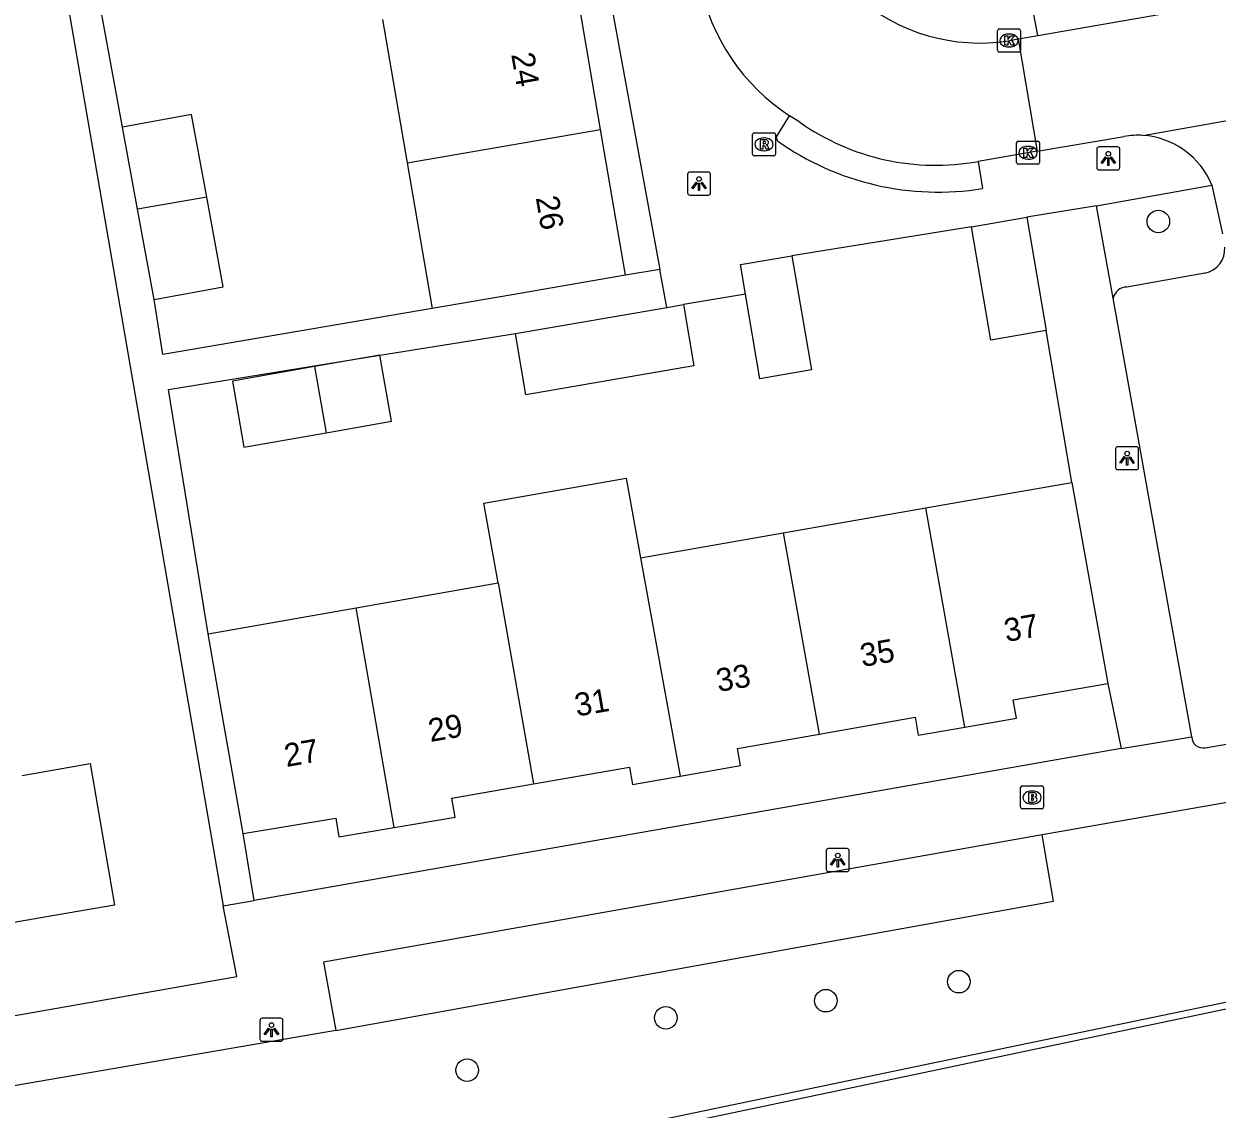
# Model space of a CAD drawing. Extents: x 162880 to 165536, y 384011 to 385179.
# Drawn here: x 164557.5 to 164609.3, y 384298.9 to 384346 of the extents above; entities that cross this region are included whole.
import ezdxf

# ---------------------------------------------------------------- set-up
doc = ezdxf.new("R2010")
doc.units = 0
for name, color, linetype in [('IMGEO_Boom', 7, 'Continuous'), ('IMGEO_Brandkraan', 7, 'Continuous'), ('IMGEO_Geluidsscherm', 7, 'Continuous'), ('IMGEO_Groenvoorziening', 7, 'Continuous'), ('IMGEO_Hek', 7, 'Continuous'), ('IMGEO_Kolk', 7, 'Continuous'), ('IMGEO_Lichtpunt', 7, 'Continuous'), ('IMGEO_Pand', 7, 'Continuous'), ('IMGEO_Pand_nummerreeks', 7, 'Continuous'), ('IMGEO_Parkeervlak_open', 7, 'Continuous'), ('IMGEO_Rijbaan_lokaal_open', 7, 'Continuous'), ('IMGEO_Rioolput', 7, 'Continuous'), ('IMGEO_Spoorbaan_halfverhard', 7, 'Continuous'), ('IMGEO_Voetpad_open', 7, 'Continuous')]:
    doc.layers.add(name, color=color, linetype=linetype)

msp = doc.modelspace()

# ---------------------------------------------------------------- linework, layer by layer
at = {"layer": 'IMGEO_Boom'}
for centre in [(164606.765, 384337.469), (164598.098, 384304.463), (164592.324, 384303.638), (164585.376, 384302.892), (164576.746, 384300.624)]:
    msp.add_circle(centre, 0.489, dxfattribs=at)
at = {"layer": 'IMGEO_Brandkraan'}
for p, q in [((164600.852, 384312.961), (164601.704, 384312.961)), ((164600.777, 384312.035), (164600.777, 384312.887)), ((164601.265, 384312.741), (164601.29, 384312.741)), ((164601.778, 384312.887), (164601.778, 384312.035)), ((164601.704, 384311.961), (164600.852, 384311.961)), ((164601.288, 384312.181), (164601.263, 384312.181))]:
    msp.add_line(p, q, dxfattribs=at)
for points in [[(164600.852, 384312.961), (164601.704, 384312.961)], [(164600.777, 384312.035), (164600.777, 384312.887)], [(164601.125, 384312.661), (164601.125, 384312.261), (164601.338, 384312.261)], [(164601.356, 384312.661), (164601.125, 384312.661)], [(164601.304, 384312.58), (164601.25, 384312.58), (164601.25, 384312.504)], [(164601.25, 384312.504), (164601.303, 384312.504)], [(164601.778, 384312.887), (164601.778, 384312.035)], [(164601.704, 384311.961), (164600.852, 384311.961)], [(164601.312, 384312.428), (164601.25, 384312.428), (164601.25, 384312.347)], [(164601.25, 384312.347), (164601.312, 384312.347)]]:
    msp.add_lwpolyline(points, dxfattribs=at)
for centre, radius, start, end in [((164600.854, 384312.885), 0.0765, 91.552, 178.448), ((164600.854, 384312.885), 0.0765, 91.552, 178.448), ((164601.702, 384312.885), 0.0765, 1.552, 88.448), ((164601.702, 384312.885), 0.0765, 1.552, 88.448), ((164601.305, 384312.542), 0.0379, 267.8285, 90.9355), ((164601.36, 384312.516), 0.145, 59.4692, 91.5367), ((164601.385, 384312.563), 0.0922, 285.5137, 58.1501), ((164601.39, 384312.371), 0.105, 301.3115, 78.989), ((164600.854, 384312.037), 0.0765, 181.552, 268.448), ((164600.854, 384312.037), 0.0765, 181.552, 268.448), ((164601.313, 384312.387), 0.0404, 269.8759, 90.5077), ((164601.344, 384312.512), 0.251, 268.6676, 293.5347), ((164601.702, 384312.037), 0.0765, 271.552, 358.448), ((164601.702, 384312.037), 0.0765, 271.552, 358.448)]:
    msp.add_arc(centre, radius, start, end, dxfattribs=at)
for centre, major_axis, ratio, start_param, end_param in [((164601.264, 384312.461), (-0.387, 0.002), 0.722429, 4.712389, 7.853982), ((164601.289, 384312.461), (-0.39, 0.002), 0.717154, 1.570796, 4.712389)]:
    msp.add_ellipse(centre, major_axis=major_axis, ratio=ratio, start_param=start_param, end_param=end_param, dxfattribs=at)
at = {"layer": 'IMGEO_Geluidsscherm'}
msp.add_lwpolyline([(164676.85, 384317.503), (164663.933, 384314.802), (164648.266, 384311.595), (164636.969, 384309.223), (164597.183, 384300.976), (164565.574, 384294.368), (164548.747, 384290.97), (164534.634, 384287.879), (164524.441, 384285.774), (164509.439, 384282.631), (164506.722, 384282.083), (164492.433, 384279.293), (164482.587, 384277.14), (164470.079, 384274.477), (164466.147, 384273.624), (164450.636, 384270.401), (164434.466, 384267.046), (164426.586, 384265.503), (164423.587, 384264.967), (164410.248, 384262.029), (164381.356, 384255.946), (164378.846, 384255.471), (164286.152, 384236.059)], dxfattribs=at)
at = {"layer": 'IMGEO_Groenvoorziening'}
msp.add_lwpolyline([(164571.047, 384302.351), (164602.215, 384307.958), (164601.721, 384310.835)], dxfattribs=at)
at = {"layer": 'IMGEO_Hek'}
msp.add_lwpolyline([(164676.845, 384317.39), (164570.841, 384295.099), (164487.306, 384277.828), (164444.165, 384268.675)], dxfattribs=at)
at = {"layer": 'IMGEO_Kolk'}
for p, q in [((164599.779, 384344.9), (164599.779, 384345.752)), ((164599.854, 384345.826), (164600.706, 384345.826)), ((164600.267, 384345.606), (164600.292, 384345.606)), ((164600.78, 384345.752), (164600.78, 384344.9)), ((164600.706, 384344.826), (164599.854, 384344.826)), ((164600.29, 384345.046), (164600.265, 384345.046)), ((164600.678, 384340.951), (164601.53, 384340.951)), ((164600.603, 384340.025), (164600.603, 384340.877)), ((164601.091, 384340.731), (164601.116, 384340.731)), ((164601.604, 384340.877), (164601.604, 384340.025)), ((164601.53, 384339.951), (164600.678, 384339.951)), ((164601.114, 384340.171), (164601.089, 384340.171))]:
    msp.add_line(p, q, dxfattribs=at)
for points in [[(164599.779, 384344.9), (164599.779, 384345.752)], [(164599.854, 384345.826), (164600.706, 384345.826)], [(164600.78, 384345.752), (164600.78, 384344.9)], [(164600.1, 384345.526), (164600.223, 384345.526), (164600.223, 384345.375), (164600.353, 384345.526), (164600.517, 384345.526), (164600.371, 384345.375), (164600.524, 384345.126), (164600.372, 384345.126), (164600.287, 384345.29), (164600.223, 384345.223), (164600.223, 384345.126), (164600.1, 384345.126), (164600.1, 384345.526)], [(164600.706, 384344.826), (164599.854, 384344.826)], [(164600.678, 384340.951), (164601.53, 384340.951)], [(164600.603, 384340.025), (164600.603, 384340.877)], [(164600.924, 384340.651), (164601.047, 384340.651), (164601.047, 384340.5), (164601.177, 384340.651), (164601.341, 384340.651), (164601.195, 384340.5), (164601.348, 384340.251), (164601.196, 384340.251), (164601.111, 384340.415), (164601.047, 384340.348), (164601.047, 384340.251), (164600.924, 384340.251), (164600.924, 384340.651)], [(164601.604, 384340.877), (164601.604, 384340.025)], [(164601.53, 384339.951), (164600.678, 384339.951)]]:
    msp.add_lwpolyline(points, dxfattribs=at)
for centre, start, end in [((164599.856, 384345.75), 91.552, 178.448), ((164599.856, 384345.75), 91.552, 178.448), ((164600.704, 384345.75), 1.552, 88.448), ((164600.704, 384345.75), 1.552, 88.448), ((164599.856, 384344.902), 181.552, 268.448), ((164599.856, 384344.902), 181.552, 268.448), ((164600.704, 384344.902), 271.552, 358.448), ((164600.704, 384344.902), 271.552, 358.448), ((164600.68, 384340.875), 91.552, 178.448), ((164600.68, 384340.875), 91.552, 178.448), ((164601.528, 384340.875), 1.552, 88.448), ((164601.528, 384340.875), 1.552, 88.448), ((164600.68, 384340.027), 181.552, 268.448), ((164600.68, 384340.027), 181.552, 268.448), ((164601.528, 384340.027), 271.552, 358.448), ((164601.528, 384340.027), 271.552, 358.448)]:
    msp.add_arc(centre, 0.0765, start, end, dxfattribs=at)
for centre, major_axis, ratio, start_param, end_param in [((164600.266, 384345.326), (-0.387, 0.002), 0.722429, 4.712389, 7.853982), ((164600.291, 384345.326), (-0.39, 0.002), 0.717154, 1.570796, 4.712389), ((164601.09, 384340.451), (-0.387, 0.002), 0.722429, 4.712389, 7.853982), ((164601.115, 384340.451), (-0.39, 0.002), 0.717154, 1.570796, 4.712389)]:
    msp.add_ellipse(centre, major_axis=major_axis, ratio=ratio, start_param=start_param, end_param=end_param, dxfattribs=at)
at = {"layer": 'IMGEO_Lichtpunt'}
for p, q in [((164604.093, 384340.61), (164604.093, 384339.803)), ((164604.093, 384340.61), (164604.093, 384339.803)), ((164604.995, 384340.705), (164604.187, 384340.705)), ((164604.995, 384340.705), (164604.187, 384340.705)), ((164605.089, 384339.803), (164605.089, 384340.61)), ((164605.089, 384339.803), (164605.089, 384340.61)), ((164586.32, 384339.515), (164586.32, 384338.708)), ((164586.32, 384339.515), (164586.32, 384338.708)), ((164587.222, 384339.61), (164586.414, 384339.61)), ((164587.222, 384339.61), (164586.414, 384339.61)), ((164587.316, 384338.708), (164587.316, 384339.515)), ((164587.316, 384338.708), (164587.316, 384339.515)), ((164604.187, 384339.709), (164604.995, 384339.709)), ((164604.187, 384339.709), (164604.995, 384339.709)), ((164586.414, 384338.614), (164587.222, 384338.614)), ((164586.414, 384338.614), (164587.222, 384338.614)), ((164604.91, 384327.594), (164604.91, 384326.787)), ((164604.91, 384327.594), (164604.91, 384326.787)), ((164605.812, 384327.689), (164605.004, 384327.689)), ((164605.812, 384327.689), (164605.004, 384327.689)), ((164605.906, 384326.787), (164605.906, 384327.594)), ((164605.906, 384326.787), (164605.906, 384327.594)), ((164605.004, 384326.693), (164605.812, 384326.693)), ((164605.004, 384326.693), (164605.812, 384326.693)), ((164592.344, 384310.146), (164592.344, 384309.339)), ((164592.344, 384310.146), (164592.344, 384309.339)), ((164593.246, 384310.241), (164592.438, 384310.241)), ((164593.246, 384310.241), (164592.438, 384310.241)), ((164593.34, 384309.339), (164593.34, 384310.146)), ((164593.34, 384309.339), (164593.34, 384310.146)), ((164592.438, 384309.245), (164593.246, 384309.245)), ((164592.438, 384309.245), (164593.246, 384309.245)), ((164567.748, 384302.78), (164567.748, 384301.973)), ((164567.748, 384302.78), (164567.748, 384301.973)), ((164568.65, 384302.875), (164567.842, 384302.875)), ((164568.65, 384302.875), (164567.842, 384302.875)), ((164568.744, 384301.973), (164568.744, 384302.78)), ((164568.744, 384301.973), (164568.744, 384302.78)), ((164567.842, 384301.879), (164568.65, 384301.879)), ((164567.842, 384301.879), (164568.65, 384301.879))]:
    msp.add_line(p, q, dxfattribs=at)
for points in [[(164604.467, 384340.274), (164604.506, 384340.246), (164604.318, 384339.984), (164604.28, 384340.011), (164604.467, 384340.274)], [(164604.569, 384340.226), (164604.616, 384340.226), (164604.616, 384339.904), (164604.569, 384339.904), (164604.569, 384340.226)], [(164604.679, 384340.246), (164604.717, 384340.273), (164604.904, 384340.011), (164604.865, 384339.983), (164604.679, 384340.246)], [(164586.694, 384339.179), (164586.733, 384339.151), (164586.545, 384338.889), (164586.507, 384338.916), (164586.694, 384339.179)], [(164586.796, 384339.131), (164586.843, 384339.131), (164586.843, 384338.809), (164586.796, 384338.809), (164586.796, 384339.131)], [(164586.906, 384339.151), (164586.944, 384339.178), (164587.131, 384338.916), (164587.092, 384338.888), (164586.906, 384339.151)], [(164605.284, 384327.258), (164605.323, 384327.23), (164605.135, 384326.968), (164605.097, 384326.995), (164605.284, 384327.258)], [(164605.386, 384327.21), (164605.433, 384327.21), (164605.433, 384326.888), (164605.386, 384326.888), (164605.386, 384327.21)], [(164605.496, 384327.23), (164605.534, 384327.257), (164605.721, 384326.995), (164605.682, 384326.967), (164605.496, 384327.23)], [(164592.718, 384309.81), (164592.757, 384309.782), (164592.569, 384309.52), (164592.531, 384309.547), (164592.718, 384309.81)], [(164592.82, 384309.762), (164592.867, 384309.762), (164592.867, 384309.44), (164592.82, 384309.44), (164592.82, 384309.762)], [(164592.93, 384309.782), (164592.968, 384309.809), (164593.155, 384309.547), (164593.116, 384309.519), (164592.93, 384309.782)], [(164568.122, 384302.444), (164568.161, 384302.416), (164567.973, 384302.154), (164567.935, 384302.181), (164568.122, 384302.444)], [(164568.224, 384302.396), (164568.271, 384302.396), (164568.271, 384302.074), (164568.224, 384302.074), (164568.224, 384302.396)], [(164568.334, 384302.416), (164568.372, 384302.443), (164568.559, 384302.181), (164568.52, 384302.153), (164568.334, 384302.416)]]:
    msp.add_lwpolyline(points, dxfattribs=at)
for centre in [(164604.592, 384340.408), (164586.819, 384339.313), (164605.409, 384327.392), (164592.843, 384309.944), (164568.247, 384302.578)]:
    msp.add_circle(centre, 0.0994, dxfattribs=at)
for centre, start, end in [((164604.187, 384340.61), 90, 180), ((164604.187, 384340.61), 90, 180), ((164604.995, 384340.61), 0, 90), ((164604.995, 384340.61), 0, 90), ((164586.414, 384339.515), 90, 180), ((164586.414, 384339.515), 90, 180), ((164587.222, 384339.515), 0, 90), ((164587.222, 384339.515), 0, 90), ((164604.187, 384339.803), 180, 270), ((164604.187, 384339.803), 180, 270), ((164604.995, 384339.803), 270, 0), ((164604.995, 384339.803), 270, 360), ((164586.414, 384338.708), 180, 270), ((164586.414, 384338.708), 180, 270), ((164587.222, 384338.708), 270, 0), ((164587.222, 384338.708), 270, 360), ((164605.004, 384327.594), 90, 180), ((164605.004, 384327.594), 90, 180), ((164605.812, 384327.594), 0, 90), ((164605.812, 384327.594), 0, 90), ((164605.004, 384326.787), 180, 270), ((164605.004, 384326.787), 180, 270), ((164605.812, 384326.787), 270, 0), ((164605.812, 384326.787), 270, 360), ((164592.438, 384310.146), 90, 180), ((164592.438, 384310.146), 90, 180), ((164593.246, 384310.146), 0, 90), ((164593.246, 384310.146), 0, 90), ((164592.438, 384309.339), 180, 270), ((164592.438, 384309.339), 180, 270), ((164593.246, 384309.339), 270, 0), ((164593.246, 384309.339), 270, 360), ((164567.842, 384302.78), 90, 180), ((164567.842, 384302.78), 90, 180), ((164568.65, 384302.78), 0, 90), ((164568.65, 384302.78), 0, 90), ((164567.842, 384301.973), 180, 270), ((164567.842, 384301.973), 180, 270), ((164568.65, 384301.973), 270, 0), ((164568.65, 384301.973), 270, 360)]:
    msp.add_arc(centre, 0.0946, start, end, dxfattribs=at)
at = {"layer": 'IMGEO_Pand'}
for points in [[(164582.543, 384341.46), (164581.475, 384347.686)], [(164573.069, 384346.244), (164574.136, 384340.018)], [(164565.439, 384338.526), (164564.78, 384342.12), (164561.775, 384341.569)], [(164562.428, 384338.01), (164561.775, 384341.569)], [(164574.136, 384340.018), (164582.543, 384341.46)], [(164583.628, 384335.134), (164582.543, 384341.46)], [(164574.136, 384340.018), (164575.221, 384333.693)], [(164565.439, 384338.526), (164562.428, 384338.01)], [(164563.148, 384334.083), (164566.153, 384334.634), (164565.439, 384338.526)], [(164563.148, 384334.083), (164562.428, 384338.01)], [(164598.652, 384337.242), (164601.052, 384337.654)], [(164601.052, 384337.654), (164601.896, 384332.734)], [(164601.896, 384332.734), (164599.496, 384332.322), (164598.652, 384337.242)], [(164588.829, 384334.319), (164588.61, 384335.598), (164590.846, 384335.981)], [(164590.846, 384335.981), (164591.696, 384331.027), (164589.46, 384330.643), (164588.829, 384334.319)], [(164583.628, 384335.134), (164578.7, 384334.289), (164575.221, 384333.693)], [(164586.139, 384333.857), (164586.596, 384331.196), (164579.295, 384329.944), (164578.838, 384332.605)], [(164578.838, 384332.605), (164585.423, 384333.734)], [(164585.423, 384333.734), (164586.139, 384333.857)], [(164572.954, 384331.664), (164570.121, 384331.168)], [(164570.615, 384328.298), (164573.457, 384328.795), (164572.954, 384331.664)], [(164570.121, 384331.168), (164566.549, 384330.542), (164567.051, 384327.674), (164570.615, 384328.298)], [(164570.121, 384331.168), (164570.615, 384328.298)], [(164578.086, 384321.778), (164577.474, 384325.234), (164583.652, 384326.328), (164584.278, 384322.863)], [(164596.661, 384325.032), (164598.077, 384325.28), (164603.001, 384326.143)], [(164603.001, 384326.143), (164604.57, 384317.404)], [(164590.469, 384323.947), (164596.661, 384325.032)], [(164598.36, 384315.516), (164596.661, 384325.032)], [(164584.278, 384322.863), (164590.469, 384323.947)], [(164590.469, 384323.947), (164592.038, 384315.213)], [(164584.278, 384322.863), (164585.99, 384313.383)], [(164571.924, 384320.699), (164578.086, 384321.778)], [(164578.086, 384321.778), (164579.631, 384313.051)], [(164565.493, 384319.572), (164571.924, 384320.699)], [(164573.568, 384311.154), (164571.924, 384320.699)], [(164567.012, 384310.897), (164566.149, 384315.823), (164565.493, 384319.572)], [(164598.36, 384315.516), (164600.599, 384315.909), (164600.46, 384316.697), (164604.57, 384317.404)], [(164592.038, 384315.213), (164596.196, 384315.942), (164596.333, 384315.161), (164598.36, 384315.516)], [(164585.99, 384313.383), (164588.611, 384313.842), (164588.48, 384314.59), (164592.038, 384315.213)], [(164557.414, 384313.419), (164560.37, 384313.929), (164561.436, 384307.79), (164558.482, 384307.277), (164549.442, 384305.706), (164548.854, 384309.092), (164543.741, 384308.203), (164543.259, 384310.974)], [(164579.631, 384313.051), (164583.79, 384313.779), (164583.922, 384313.021), (164585.99, 384313.383)], [(164573.568, 384311.154), (164576.228, 384311.604), (164576.083, 384312.429), (164579.631, 384313.051)], [(164567.012, 384310.897), (164571.035, 384311.568), (164571.178, 384310.749), (164573.568, 384311.154)]]:
    msp.add_lwpolyline(points, dxfattribs=at)
at = {"layer": 'IMGEO_Parkeervlak_open'}
msp.add_lwpolyline([(164608.781, 384335.227), (164605.393, 384334.621)], dxfattribs=at)
for centre, radius, start, end in [((164608.585, 384336.275), 1.066, 280.5798, 4.4253), ((164605.396, 384334.022), 0.599, 90.2531, 169.0882)]:
    msp.add_arc(centre, radius, start, end, dxfattribs=at)
at = {"layer": 'IMGEO_Rijbaan_lokaal_open'}
for points in [[(164601.525, 384345.541), (164619.621, 384348.695)], [(164600.676, 384345.393), (164601.525, 384345.541)], [(164600.676, 384345.393), (164601.496, 384340.519)], [(164606.093, 384341.205), (164617.341, 384343.196)], [(164591.189, 384341.782), (164590.747, 384342.055)], [(164601.496, 384340.519), (164605.274, 384341.159)], [(164601.496, 384340.519), (164598.934, 384340.077)], [(164609.089, 384339.045), (164609.546, 384336.926)]]:
    msp.add_lwpolyline(points, dxfattribs=at)
for centre, radius, start, end in [((164595.731, 384349.63), 9.068, 191.4895, 236.6573), ((164598.998, 384353.255), 8.039, 231.944, 282.0491), ((164597.085, 384350.12), 10.212, 234.736, 280.4336), ((164605.879, 384337.702), 3.51, 86.504, 99.9254), ((164605.875, 384337.744), 3.467, 22.0288, 86.3909)]:
    msp.add_arc(centre, radius, start, end, dxfattribs=at)
at = {"layer": 'IMGEO_Rioolput'}
for p, q in [((164589.137, 384340.392), (164589.137, 384341.244)), ((164589.212, 384341.318), (164590.064, 384341.318)), ((164589.625, 384341.098), (164589.65, 384341.098)), ((164590.138, 384341.244), (164590.138, 384340.392)), ((164589.648, 384340.538), (164589.623, 384340.538)), ((164590.064, 384340.318), (164589.212, 384340.318))]:
    msp.add_line(p, q, dxfattribs=at)
for points in [[(164589.137, 384340.392), (164589.137, 384341.244)], [(164589.212, 384341.318), (164590.064, 384341.318)], [(164589.726, 384341.016), (164589.474, 384341.018), (164589.474, 384340.618)], [(164590.138, 384341.244), (164590.138, 384340.392)], [(164589.474, 384340.618), (164589.598, 384340.618), (164589.598, 384340.78), (164589.609, 384340.78)], [(164589.652, 384340.937), (164589.598, 384340.937), (164589.598, 384340.856)], [(164589.598, 384340.856), (164589.65, 384340.856)], [(164589.656, 384340.751), (164589.727, 384340.618), (164589.867, 384340.618), (164589.802, 384340.744)], [(164590.064, 384340.318), (164589.212, 384340.318)]]:
    msp.add_lwpolyline(points, dxfattribs=at)
for centre, radius, start, end in [((164589.214, 384341.242), 0.0765, 91.552, 178.448), ((164589.214, 384341.242), 0.0765, 91.552, 178.448), ((164589.658, 384340.841), 0.0964, 77.0061, 93.1865), ((164589.725, 384340.906), 0.109, 350.3612, 89.416), ((164590.062, 384341.242), 0.0765, 1.552, 88.448), ((164590.062, 384341.242), 0.0765, 1.552, 88.448), ((164589.608, 384340.727), 0.0533, 26.0293, 88.6989), ((164589.634, 384341.045), 0.19, 274.7715, 282.9687), ((164589.672, 384340.898), 0.0378, 276.6634, 79.6772), ((164589.723, 384340.906), 0.112, 277.5842, 350.9817), ((164589.707, 384340.691), 0.108, 29.5134, 73.7905), ((164589.214, 384340.394), 0.0765, 181.552, 268.448), ((164589.214, 384340.394), 0.0765, 181.552, 268.448), ((164590.062, 384340.394), 0.0765, 271.552, 358.448), ((164590.062, 384340.394), 0.0765, 271.552, 358.448)]:
    msp.add_arc(centre, radius, start, end, dxfattribs=at)
for centre, major_axis, ratio, start_param, end_param in [((164589.624, 384340.818), (-0.387, 0.002), 0.722429, 4.712389, 7.853982), ((164589.649, 384340.818), (-0.39, 0.002), 0.717154, 1.570796, 4.712389)]:
    msp.add_ellipse(centre, major_axis=major_axis, ratio=ratio, start_param=start_param, end_param=end_param, dxfattribs=at)
at = {"layer": 'IMGEO_Spoorbaan_halfverhard'}
msp.add_lwpolyline([(164676.805, 384317.608), (164676.845, 384317.39), (164570.841, 384295.099), (164487.306, 384277.828), (164444.165, 384268.675), (164308.907, 384240.511), (164298.742, 384238.478), (164285.806, 384235.656), (164283.523, 384235.158), (164279.904, 384234.412), (164276.237, 384233.569)], dxfattribs=at)
at = {"layer": 'IMGEO_Voetpad_open'}
for points in [[(164552.678, 384385.749), (164566.149, 384307.752)], [(164577.324, 384378.891), (164577.341, 384378.79), (164581.547, 384354.825), (164585.119, 384335.39)], [(164561.775, 384341.569), (164556.275, 384371.441)], [(164601.525, 384345.541), (164601.203, 384347.304)], [(164590.222, 384340.969), (164590.185, 384341.139), (164590.747, 384342.055)], [(164598.934, 384340.077), (164599.129, 384338.897)], [(164604.085, 384338.154), (164609.089, 384339.045)], [(164604.085, 384338.154), (164601.052, 384337.654)], [(164604.807, 384334.135), (164604.085, 384338.154)], [(164598.652, 384337.242), (164590.846, 384335.981)], [(164585.119, 384335.39), (164583.628, 384335.134)], [(164585.423, 384333.734), (164585.119, 384335.39)], [(164588.829, 384334.319), (164586.139, 384333.857)], [(164575.221, 384333.693), (164563.535, 384331.691), (164563.148, 384334.083)], [(164608.219, 384315.089), (164604.807, 384334.135)], [(164603.001, 384326.143), (164601.896, 384332.734)], [(164572.954, 384331.664), (164578.838, 384332.605)], [(164565.493, 384319.572), (164563.78, 384330.172), (164572.954, 384331.664)], [(164604.57, 384317.404), (164605.146, 384314.583)], [(164605.146, 384314.583), (164608.219, 384315.089)], [(164608.795, 384314.618), (164613.287, 384315.402)], [(164605.146, 384314.583), (164567.497, 384307.988)], [(164612.492, 384312.726), (164605.765, 384311.55), (164601.721, 384310.835)], [(164567.497, 384307.988), (164567.012, 384310.897)], [(164601.721, 384310.835), (164570.503, 384305.317), (164571.047, 384302.351)], [(164566.149, 384307.752), (164567.497, 384307.988)], [(164542.076, 384303.524), (164542.531, 384300.894), (164542.816, 384300.508), (164543.678, 384300.64), (164566.746, 384304.692), (164566.149, 384307.752)], [(164571.047, 384302.351), (164549.296, 384298.603), (164538.214, 384296.671), (164537.662, 384299.741), (164532.895, 384298.894), (164502.312, 384293.505)]]:
    msp.add_lwpolyline(points, dxfattribs=at)
for centre, radius, start, end in [((164597.204, 384350.804), 12.061, 234.6265, 279.1823), ((164608.707, 384315.098), 0.488, 181.0138, 280.4399)]:
    msp.add_arc(centre, radius, start, end, dxfattribs=at)

# ---------------------------------------------------------------- texts
at = {"layer": 'IMGEO_Pand_nummerreeks'}
for s, rotation, p in [('24', 279.7311, (164578.655, 384344.727)), ('26', 279.7311, (164579.722, 384338.505)), ('37', 9.8482, (164600.158, 384319.209)), ('35', 9.8482, (164593.905, 384318.123)), ('33', 9.8482, (164587.652, 384317.038)), ('31', 9.8491, (164581.509, 384315.971)), ('29', 9.8482, (164575.146, 384314.867)), ('27', 9.8482, (164568.893, 384313.781))]:
    msp.add_text(s, height=1, rotation=rotation, dxfattribs=at).set_placement(p)

doc.saveas('drawing.dxf')
